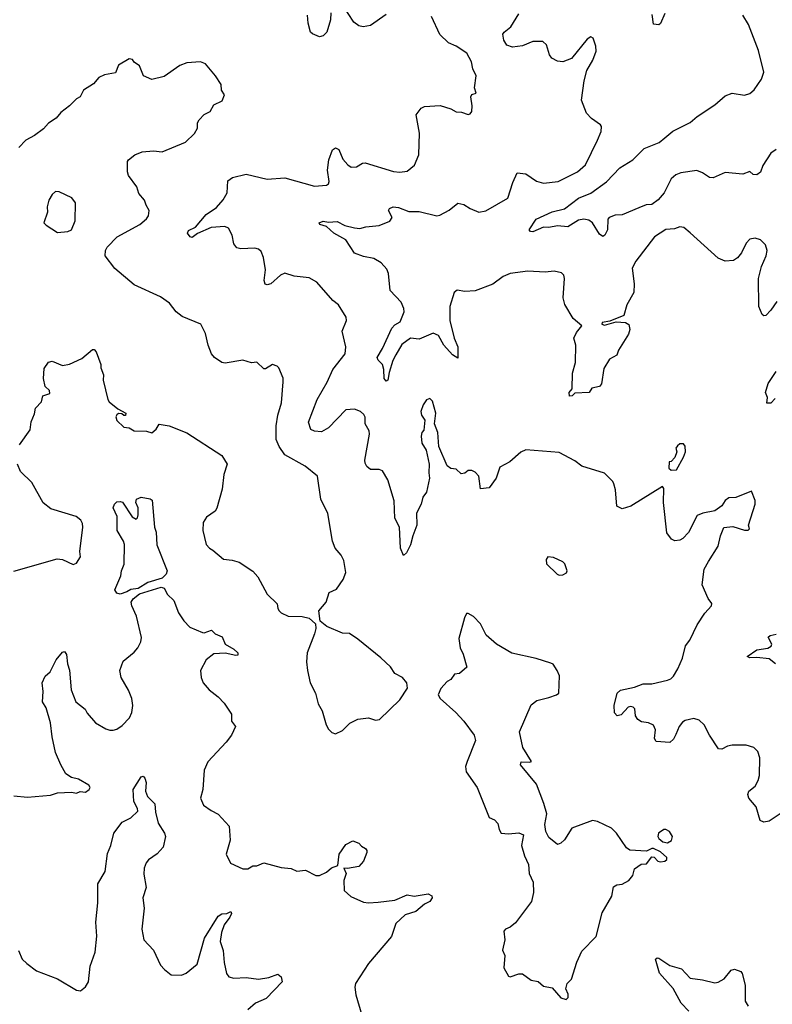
# Model space of a CAD drawing. Extents: x 2199565 to 2323334, y 894172 to 1018966.
# Tile 304 of 440: x 2278519 to 2282824, y 953806 to 959436. Entities that reach past the tile are written whole.
import ezdxf

# ---------------------------------------------------------------- set-up
doc = ezdxf.new("R2010")
doc.units = 0

msp = doc.modelspace()

# ---------------------------------------------------------------- linework, layer by layer
at = {"layer": '0CON10XD'}
for points in [[(2280615, 959465.7), (2280525, 959401.4), (2280484.5, 959394.5), (2280460, 959400), (2280431.1, 959421.1), (2280365, 959520)], [(2282875, 954900), (2282805, 954853.3), (2282775, 954847.5), (2282755, 954857.5), (2282731.2, 954935), (2282690, 954985), (2282683.8, 955005), (2282690, 955025), (2282725, 955053.3), (2282742.5, 955085), (2282750, 955115), (2282752.9, 955215), (2282741.3, 955251.3), (2282718, 955275), (2282675, 955287.8), (2282595, 955286.9), (2282568.3, 955281.7), (2282535, 955264), (2282516.1, 955266.1), (2282464.2, 955345), (2282433.8, 955405), (2282405, 955431.2), (2282375, 955440), (2282325, 955429.4), (2282309.8, 955420.2), (2282291.9, 955395), (2282271.8, 955348.2), (2282258.3, 955321.7), (2282237.3, 955302.7), (2282158.8, 955308.8), (2282150, 955325), (2282156.2, 955375), (2282145, 955402.5), (2282115, 955416), (2282075, 955422), (2282053.8, 955435), (2282042, 955455), (2282038, 955495), (2282028.8, 955505), (2282015, 955509.2), (2282000, 955505), (2281958.9, 955461.1), (2281935.8, 955455.8), (2281921.8, 955471.8), (2281919.6, 955515), (2281935.6, 955585), (2281955, 955601.8), (2282035, 955620), (2282085, 955638.5), (2282135, 955638.9), (2282225, 955659.5), (2282243.6, 955666.4), (2282257.8, 955682.2), (2282284.3, 955725), (2282310, 955785), (2282327.9, 955855), (2282351.9, 955888.1), (2282395, 955975.7), (2282438.2, 956041.8), (2282476.2, 956085), (2282477.7, 956097.7), (2282456.4, 956126.4), (2282422, 956205), (2282433.6, 956293.6), (2282458.3, 956338.3), (2282513.3, 956425), (2282526.7, 956485), (2282547, 956533), (2282598.3, 956538.3), (2282665, 956517.5), (2282685, 956517.5), (2282692.5, 956525), (2282687.5, 956545), (2282726.1, 956666.1), (2282726.1, 956686.1), (2282705, 956740), (2282615, 956703.8), (2282575, 956702), (2282553.6, 956686.4), (2282534.4, 956655.6), (2282495, 956628), (2282425.8, 956614.2), (2282395, 956601.2), (2282345, 956503.8), (2282311.2, 956468.8), (2282295, 956460), (2282266.1, 956456.1), (2282246.7, 956465), (2282220.9, 956500.9), (2282200.6, 956675), (2282202.5, 956755), (2282196.7, 956766.7), (2282015, 956654), (2281965, 956638.8), (2281933.8, 956655), (2281927.7, 956747.7), (2281917.5, 956782.5), (2281912.5, 956795), (2281863.6, 956843.6), (2281733.7, 956883.7), (2281695, 956914.3), (2281605, 956961.9), (2281415, 956976.9), (2281385, 956963.3), (2281322.3, 956907.7), (2281265, 956876.7), (2281244.2, 956815), (2281205, 956758.8), (2281155, 956753.3), (2281145.6, 956825), (2281125, 956848.8), (2281105, 956858.8), (2281085, 956858.8), (2281065, 956843.3), (2281045, 956840), (2281015, 956866.2), (2280985, 956870), (2280963.8, 956885), (2280917.5, 956995), (2280911.2, 957075), (2280892.5, 957125), (2280900, 957185), (2280880, 957255), (2280865, 957270), (2280847, 957263), (2280826.4, 957233.6), (2280813.3, 957195), (2280817.5, 957175), (2280837.5, 957145), (2280831.7, 957088.3), (2280820, 957075), (2280816.2, 957055), (2280818.8, 957015), (2280843.9, 956973.9), (2280861.2, 956895), (2280858.8, 956845), (2280863.8, 956815), (2280846, 956735), (2280826, 956705), (2280815.6, 956665), (2280788.9, 956615), (2280790.5, 956545), (2280767.1, 956485), (2280755, 956432.5), (2280732, 956388), (2280715, 956372.5), (2280697.5, 956415), (2280691.8, 956535), (2280665.4, 956585), (2280661.8, 956685), (2280625.2, 956805.2), (2280595, 956856.2), (2280575, 956864), (2280525, 956863.8), (2280505, 956881.2), (2280495, 956900), (2280493, 956917), (2280520.9, 957065), (2280518.8, 957085), (2280495.7, 957125), (2280495, 957162.5), (2280487.7, 957177.7), (2280469.2, 957195), (2280435, 957209.5), (2280385.4, 957204.6), (2280285, 957101.4), (2280245, 957079.2), (2280205, 957083.1), (2280185, 957092.5), (2280170.7, 957135), (2280221.4, 957265), (2280277.7, 957362.3), (2280310, 957435), (2280381.4, 957525), (2280384.3, 957565), (2280364, 957655), (2280388, 957715), (2280386, 957735), (2280341.9, 957805), (2280310.8, 957830.8), (2280218.1, 957935), (2280175, 957960.6), (2280088.3, 957968.3), (2280035, 957986.2), (2280011.2, 957975), (2279955, 957926.2), (2279935, 957920), (2279923.3, 957923.3), (2279918, 957945), (2279925.5, 958005), (2279914.4, 958075), (2279900.9, 958110.9), (2279885, 958124), (2279865, 958129.2), (2279785, 958125.8), (2279761.7, 958131.7), (2279744.2, 958154.2), (2279734.2, 958204.2), (2279714.3, 958244.3), (2279693, 958253), (2279615, 958248.1), (2279536.9, 958213.1), (2279505, 958191.2), (2279495, 958193.3), (2279478.8, 958215), (2279485, 958231.2), (2279525, 958250), (2279585, 958321.9), (2279645, 958362.7), (2279683.3, 958405), (2279705.8, 958445), (2279710, 958515), (2279736.2, 958533.8), (2279815, 958551.9), (2279935.4, 958524.6), (2280035, 958530.8), (2280205, 958483.8), (2280275, 958489.2), (2280285, 958496.7), (2280289.1, 958510.9), (2280280, 958575), (2280286.9, 958635), (2280308, 958692), (2280325, 958702), (2280345, 958693.3), (2280367.6, 958637.6), (2280395.6, 958605.6), (2280415, 958592.9), (2280445, 958594.4), (2280480, 958615), (2280495, 958616.9), (2280657, 958567), (2280693, 958563), (2280735, 958569.2), (2280776.5, 958603.5), (2280802.9, 958662.9), (2280806, 958786), (2280787.7, 958892.3), (2280815, 958930), (2280835, 958940), (2280925, 958944.4), (2280985, 958926), (2281015, 958908.8), (2281046.4, 958906.4), (2281083.6, 958893.6), (2281095, 958896.7), (2281105, 958910), (2281107.7, 958942.3), (2281100, 958995), (2281105, 959007.5), (2281130, 959015), (2281120, 959045), (2281130, 959115), (2281111.2, 959155), (2281103.3, 959195), (2281076, 959245), (2281015, 959283.8), (2280972.7, 959302.7), (2280921.7, 959351.7), (2280874.4, 959454.4)], [(2280298.8, 959475), (2280297.5, 959435), (2280276.7, 959365), (2280255, 959342.5), (2280235, 959336.7), (2280195, 959353.8), (2280183.3, 959365), (2280168.8, 959415), (2280165, 959461.2)], [(2282849.2, 957825), (2282815.6, 957774.4), (2282787.5, 957745), (2282775, 957742.5), (2282765, 957750), (2282746.7, 957795), (2282744.2, 957955), (2282762.5, 958025), (2282788.8, 958085), (2282793.8, 958115), (2282785, 958147.5), (2282757, 958177), (2282725, 958186.2), (2282695, 958180), (2282675, 958157.5), (2282647.8, 958102.2), (2282625.7, 958074.3), (2282601.2, 958058.8), (2282555, 958054), (2282515, 958071.2), (2282355, 958216.7), (2282317, 958247), (2282295, 958252), (2282265, 958240), (2282215, 958235.8), (2282150, 958195), (2282043.8, 958055), (2282022.5, 958015), (2282034.4, 957925), (2282031.9, 957875), (2281991.1, 957805), (2281975.6, 957745), (2281895, 957711.4), (2281850.9, 957705), (2281848.7, 957695), (2281865, 957688.4), (2281931.6, 957708.4), (2281984.8, 957704.8), (2282002.8, 957692.8), (2282009.5, 957665), (2282001.7, 957638.3), (2281944.6, 957545.4), (2281935, 957516.9), (2281893.1, 957495), (2281859.5, 957440.5), (2281846.1, 957353.9), (2281835, 957337.5), (2281791.7, 957328.3), (2281776.4, 957303.6), (2281695, 957300), (2281680, 957285), (2281663, 957283), (2281662.5, 957305), (2281680, 957325), (2281681.4, 957415), (2281699.2, 957475), (2281700.1, 957575), (2281688.2, 957615), (2281703.2, 957646.8), (2281734.3, 957685), (2281685, 957727.5), (2281637.6, 957807.6), (2281627.9, 957845), (2281635.7, 957955.7), (2281630.8, 957975), (2281617.4, 957987.4), (2281577.1, 957997.1), (2281525, 957991.5), (2281425, 957997.1), (2281325, 957984.5), (2281285, 957967.3), (2281226.2, 957923.8), (2281125, 957885.5), (2281065, 957881.9), (2281021.7, 957888.3), (2281005, 957876.2), (2280979.3, 957795), (2280980.4, 957715), (2281003.5, 957615), (2281025.6, 957565), (2281025, 957500), (2280995, 957520), (2280945, 957575.6), (2280915, 957630), (2280885, 957643.5), (2280805, 957608.6), (2280754.7, 957615.3), (2280705, 957578.1), (2280671.2, 957518.8), (2280653.9, 957486.1), (2280631.8, 957418.2), (2280625.6, 957375), (2280615, 957368), (2280603.8, 957383.8), (2280602.5, 957435), (2280594.6, 957464.6), (2280569.4, 957489.4), (2280563.4, 957503.4), (2280595.3, 957554.7), (2280648.4, 957671.6), (2280665, 957691.1), (2280695, 957707.5), (2280717.5, 957765), (2280716.7, 957785), (2280701.2, 957821.2), (2280637.5, 957887.5), (2280628, 957985), (2280619.7, 958009.7), (2280586.2, 958045), (2280545, 958069.4), (2280485, 958082.5), (2280435, 958101.4), (2280385, 958177.8), (2280315.7, 958215), (2280273.7, 958253.7), (2280235.8, 958265), (2280232.5, 958275), (2280255, 958284.4), (2280285, 958278.8), (2280335, 958281.5), (2280378.6, 958258.6), (2280435, 958245.8), (2280465, 958242), (2280499.5, 958250.5), (2280575, 958258.6), (2280635.6, 958284.4), (2280648.8, 958305), (2280628.9, 958345), (2280633.9, 958356.1), (2280655, 958366.2), (2280685, 958362.7), (2280745, 958339.6), (2280805, 958338.1), (2280905.8, 958314.2), (2280923, 958317), (2280975, 958347.1), (2281025, 958385.6), (2281059.6, 958379.6), (2281095, 958355.5), (2281145, 958335.6), (2281185, 958343.3), (2281310.8, 958415), (2281339.1, 958505), (2281365, 958560), (2281415, 958554.3), (2281475, 958511.5), (2281515, 958501.1), (2281599.5, 958510.5), (2281710, 958565), (2281755.7, 958605), (2281823.5, 958746.5), (2281844.2, 958795.8), (2281846.2, 958825), (2281841.2, 958835), (2281790.7, 958870.7), (2281761.7, 958901.7), (2281732.5, 958975), (2281746.9, 959085), (2281762.5, 959145), (2281797.5, 959205), (2281816, 959255), (2281813.8, 959285), (2281799.5, 959329.5), (2281785, 959336.7), (2281765, 959323.3), (2281675.5, 959214.5), (2281625, 959194.4), (2281595, 959198.6), (2281562, 959215), (2281550, 959235), (2281532.7, 959292.7), (2281510.5, 959310.5), (2281455, 959310.8), (2281395, 959286.9), (2281337.7, 959277.7), (2281305, 959290), (2281288.3, 959318.3), (2281283.6, 959353.6), (2281290, 959365), (2281328, 959395), (2281375, 959468.6)], [(2282060.7, 958360.7), (2281965, 958320), (2281925, 958318.6), (2281891.2, 958305), (2281882.9, 958295), (2281880.6, 958235), (2281866.2, 958203.8), (2281855, 958196), (2281835, 958208.8), (2281795, 958274.4), (2281775, 958288.9), (2281745, 958295.6), (2281715, 958288.6), (2281655, 958250.5), (2281595, 958257.1), (2281545, 958247.1), (2281515, 958250), (2281455, 958223.3), (2281440, 958225), (2281432.5, 958235), (2281473.3, 958295), (2281565, 958337.8), (2281636, 958355), (2281715, 958414.6), (2281785, 958443.3), (2281875, 958507.9), (2281952.1, 958587.9), (2282025.2, 958634.8), (2282091.2, 958698.8), (2282176.8, 958733.2), (2282209.1, 958760.9), (2282255, 958798.2), (2282355, 958848.5), (2282395, 958882.9), (2282495, 958948), (2282555, 959000), (2282595, 959014.7), (2282665, 959004.6), (2282695, 959013.5), (2282720, 959035), (2282762.7, 959095), (2282775.3, 959135.2), (2282745, 959260), (2282687.1, 959407.1), (2282655, 959460.8)], [(2282208.7, 959471.3), (2282185, 959413.3), (2282175, 959406.7), (2282145, 959410), (2282137.3, 959465)], [(2278517.5, 957005), (2278579.1, 957090.9), (2278584.5, 957135.5), (2278605, 957182.5), (2278610, 957215), (2278645, 957250), (2278652.5, 957285), (2278692.5, 957297.5), (2278690, 957315), (2278665, 957337.5), (2278656.2, 957385), (2278659.5, 957440.5), (2278685, 957477.5), (2278705, 957483.3), (2278765, 957458.8), (2278805, 957466.2), (2278875, 957498.8), (2278935, 957550), (2278945, 957550), (2278957, 957537), (2278983.3, 957465), (2278983.8, 957445), (2278998, 957405), (2278996.7, 957375), (2279024.1, 957264.1), (2279031.4, 957251.4), (2279081.4, 957211.4), (2279126.7, 957185), (2279125, 957172.5), (2279115, 957172.5), (2279103, 957183), (2279085, 957183.3), (2279075, 957176.7), (2279068.8, 957165), (2279074.2, 957144.2), (2279115, 957106.7), (2279145, 957101.2), (2279175, 957084.2), (2279245, 957083.3), (2279275.8, 957074.2), (2279300, 957095), (2279316.7, 957123.3), (2279375, 957112.9), (2279475, 957073.8), (2279675, 956943.3), (2279706.4, 956893.6), (2279686.2, 956835), (2279677.7, 956752.3), (2279647.7, 956642.3), (2279636.7, 956625), (2279588.8, 956591.2), (2279568.8, 956561.2), (2279566, 956515), (2279586.2, 956435), (2279604.2, 956414.2), (2279625, 956403.3), (2279685, 956351.2), (2279735, 956346), (2279775, 956334.2), (2279852.1, 956282.1), (2279880.6, 956250.6), (2279935, 956151.2), (2279992.5, 956095), (2279995, 956070), (2280003.3, 956055), (2280015, 956043.8), (2280055, 956026.2), (2280135, 956024), (2280175, 956013.3), (2280211.7, 955981.7), (2280213.3, 955955), (2280206.2, 955923.8), (2280163.8, 955815), (2280160, 955765), (2280165.8, 955715), (2280180.8, 955645), (2280212, 955585), (2280226.7, 955525), (2280250, 955485), (2280272.5, 955405), (2280285, 955380), (2280305, 955360), (2280325, 955352.5), (2280365, 955372.5), (2280407, 955413), (2280453.6, 955436.4), (2280515, 955443.3), (2280555, 955430), (2280577.5, 955435), (2280693.9, 955546.1), (2280737, 955613), (2280733.3, 955645), (2280708.8, 955675), (2280665, 955698), (2280640, 955735), (2280585, 955788), (2280453.3, 955893.3), (2280405, 955926), (2280365, 955928.6), (2280275.8, 955965.8), (2280237, 955997), (2280230, 956055), (2280272.5, 956105), (2280289.3, 956160.7), (2280330.6, 956179.4), (2280370, 956235), (2280384.2, 956275), (2280373, 956343), (2280358.6, 956375), (2280324.2, 956415), (2280309.2, 956455), (2280281.7, 956611.7), (2280241.9, 956695), (2280222, 956825), (2280152.6, 956882.6), (2280035, 956946.9), (2280002.9, 956995), (2279985.5, 957035), (2279986.4, 957113.6), (2279995.5, 957175), (2280016.9, 957245), (2280026, 957365), (2280025.8, 957385.8), (2280001.2, 957445), (2279992.5, 957455), (2279965, 957463.3), (2279925, 957440), (2279915, 957440), (2279875, 957476.7), (2279845, 957473.8), (2279795, 957488.8), (2279695, 957472), (2279675, 957476.2), (2279633.4, 957503.4), (2279615.8, 957525), (2279596.7, 957575), (2279582, 957642), (2279555, 957694), (2279447.9, 957737.9), (2279415, 957766), (2279376.2, 957815), (2279325, 957850.8), (2279175, 957920), (2279062.7, 958012.7), (2279008.9, 958085), (2279009.4, 958115), (2279020, 958135), (2279076.9, 958195), (2279205.8, 958265), (2279245, 958297.5), (2279255.7, 958315), (2279260, 958345), (2279241.9, 958375), (2279233.6, 958403.6), (2279201.7, 958441.7), (2279190, 958480), (2279142.5, 958545), (2279136.2, 958565), (2279136.1, 958623.9), (2279141.2, 958635), (2279177.7, 958662.3), (2279220.8, 958680.8), (2279285, 958685.8), (2279335, 958680), (2279467.5, 958735), (2279518.8, 958785), (2279536.2, 958815), (2279536.7, 958845), (2279546.1, 958863.9), (2279575, 958893.3), (2279609.5, 958910.5), (2279630.7, 958949.3), (2279678.1, 958971.9), (2279690, 959005), (2279673, 959033), (2279672.5, 959065), (2279640, 959115), (2279582.3, 959182.3), (2279553.9, 959193.9), (2279475, 959188), (2279435, 959173.8), (2279345, 959111.2), (2279275, 959094.3), (2279227.5, 959115), (2279205, 959172.5), (2279175, 959193.3), (2279165, 959207.5), (2279145, 959211.2), (2279085, 959175.8), (2279067.5, 959132.5), (2279005, 959120.9), (2278972, 959105), (2278941.7, 959068.3), (2278885, 959033.3), (2278866.2, 958995), (2278845, 958982.5), (2278805, 958943.8), (2278754, 958905), (2278727.6, 958872.4), (2278685, 958844), (2278655, 958811.2), (2278605, 958773.8), (2278555, 958745.8), (2278514.4, 958705)], [(2282845, 958692.5), (2282815, 958672), (2282768.7, 958601.3), (2282755.5, 958564.5), (2282735, 958549.2), (2282715, 958550.8), (2282695, 958568.1), (2282655, 958553.1), (2282555, 958562), (2282485, 958530.8), (2282465, 958534.2), (2282425, 958560.6), (2282392.4, 958572.4), (2282300.1, 958559.9), (2282272.3, 958547.7), (2282244.5, 958525), (2282205.6, 958445), (2282170.8, 958405), (2282135, 958379.4), (2282103.2, 958376.8), (2282060.7, 958360.7)], [(2278735, 958219.2), (2278795, 958224), (2278815.8, 958234.2), (2278836.2, 958285), (2278838.8, 958388.8), (2278817.1, 958417.1), (2278745, 958451.2), (2278725, 958453.3), (2278705, 958436.7), (2278685.9, 958404.1), (2278676.2, 958365), (2278678.8, 958335), (2278658, 958275), (2278670.2, 958260.2), (2278735, 958219.2)], [(2282840.9, 957269.1), (2282815, 957243.8), (2282793.3, 957243.3), (2282796.2, 957275), (2282784.2, 957305), (2282799.5, 957355), (2282846.7, 957425)], [(2282245, 956860), (2282275, 956862.5), (2282316.7, 956935), (2282326.7, 956965), (2282326.4, 956996.4), (2282315, 957010), (2282295, 957010), (2282280.7, 956999.3), (2282272.5, 956985), (2282277.5, 956965), (2282267, 956933), (2282245, 956910), (2282233, 956907), (2282231.7, 956871.7), (2282245, 956860)], [(2278485, 956282), (2278733, 956353), (2278765, 956350), (2278825, 956320), (2278845, 956327.5), (2278866.7, 956365), (2278863.3, 956395), (2278880, 956535), (2278878.8, 956555), (2278868.8, 956575), (2278842.5, 956595), (2278698.3, 956638.3), (2278653.9, 956673.9), (2278589.8, 956789.8), (2278525, 956852.5), (2278506.7, 956895)], [(2279095, 956151), (2279075, 956156.1), (2279064.4, 956175), (2279098.7, 956255), (2279102.1, 956285), (2279117.2, 956322.8), (2279119.1, 956435), (2279113.3, 956455), (2279077.6, 956515), (2279076.2, 956595), (2279054.6, 956645), (2279061.2, 956665), (2279075, 956678.6), (2279095, 956681.6), (2279106.5, 956676.5), (2279163, 956593), (2279185, 956580.2), (2279193.1, 956586.9), (2279197.2, 956605), (2279196.4, 956645), (2279183.5, 956675), (2279187.5, 956695), (2279215, 956704.8), (2279265, 956696.7), (2279277.7, 956687.7), (2279290.3, 956535), (2279300.9, 956505), (2279303.3, 956433.3), (2279362.8, 956285), (2279357, 956265), (2279335, 956243.4), (2279252.9, 956217.1), (2279197.2, 956182.8), (2279155, 956177.7), (2279132.5, 956165), (2279095, 956151)], [(2281605, 956260), (2281625, 956262.5), (2281646.7, 956273.3), (2281650, 956285), (2281637.5, 956325), (2281625, 956336.7), (2281571.7, 956361.7), (2281540, 956365), (2281530.7, 956349.3), (2281533.3, 956325), (2281592.5, 956265), (2281605, 956260)], [(2278485, 954998.6), (2278565, 954991.1), (2278695, 955002.9), (2278735.9, 955015.9), (2278815, 955020), (2278845, 955013.3), (2278865, 955022.5), (2278895, 955020), (2278917.5, 955035), (2278922.5, 955045), (2278915, 955060), (2278855, 955093.3), (2278815, 955103.3), (2278784.3, 955124.3), (2278754.2, 955175), (2278724.4, 955245), (2278704.5, 955335), (2278695.4, 955415.4), (2278670.9, 955500.9), (2278650, 955535), (2278653.9, 955593.9), (2278647.5, 955645), (2278665, 955682.5), (2278693.3, 955706.7), (2278728.8, 955775), (2278765, 955820), (2278775, 955822.5), (2278786.4, 955806.4), (2278792.3, 955752.3), (2278803.6, 955716.4), (2278813.8, 955605), (2278840, 955535), (2278893, 955493), (2278905, 955470), (2278952.5, 955415), (2279011.7, 955381.7), (2279035, 955373.3), (2279055, 955373.8), (2279075, 955378.8), (2279105, 955400.8), (2279147.5, 955445), (2279161.2, 955475), (2279166.8, 955515), (2279160, 955555), (2279141.4, 955601.4), (2279099.5, 955675), (2279091.8, 955715), (2279111.7, 955768.3), (2279175, 955819.2), (2279194.4, 955845), (2279211.4, 955878.6), (2279216.2, 955903.8), (2279187.8, 956025), (2279160.5, 956085), (2279157.1, 956105), (2279168.9, 956125), (2279205, 956152.5), (2279329.4, 956190.6), (2279345.8, 956185), (2279365, 956148.8), (2279401.2, 956115), (2279427.5, 956045), (2279458.7, 955998.7), (2279493.2, 955963.2), (2279565, 955931.2), (2279575, 955930), (2279616.2, 955946.2), (2279637.5, 955925), (2279677.7, 955907.7), (2279693.8, 955865), (2279745, 955836), (2279767.5, 955815), (2279766.9, 955803.1), (2279755, 955800), (2279695, 955814.4), (2279630.2, 955809.8), (2279585.8, 955775), (2279554.2, 955715), (2279557.1, 955675), (2279569.2, 955645), (2279602.5, 955605), (2279655, 955564.3), (2279688, 955528), (2279730, 955465), (2279730, 955425), (2279753.3, 955395), (2279730, 955345), (2279700, 955305), (2279595, 955193.3), (2279574, 955145), (2279566, 955035), (2279554.1, 954984.1), (2279571.2, 954945), (2279614.6, 954914.6), (2279655, 954893.1), (2279717.5, 954825), (2279722.9, 954745), (2279700, 954665), (2279725, 954613.3), (2279795, 954580), (2279825, 954581.2), (2279852.7, 954597.3), (2279875, 954598.8), (2279915.7, 954615.7), (2280015, 954588.8), (2280072.3, 954582.3), (2280105, 954568), (2280155, 954574), (2280213.1, 954543.1), (2280235, 954542.5), (2280275, 954561.2), (2280303.6, 954586.4), (2280339.5, 954600.5), (2280346.8, 954665), (2280385, 954720.4), (2280425, 954741.2), (2280458.3, 954728.3), (2280475, 954710), (2280497.7, 954697.7), (2280505.7, 954685.7), (2280504.2, 954675), (2280486.5, 954625), (2280460, 954595), (2280395, 954582.5), (2280372.5, 954585), (2280386.5, 954555), (2280372.9, 954515), (2280375, 954457.5), (2280412.6, 954422.6), (2280485, 954390), (2280515, 954386), (2280570.3, 954390.3), (2280665, 954401.5), (2280735, 954431.4), (2280775, 954424.2), (2280855, 954437.1), (2280877, 954427), (2280878, 954415), (2280865.5, 954394.5), (2280835, 954378), (2280785, 954337.1), (2280725, 954318.6), (2280670.9, 954269.1), (2280645, 954193.3), (2280515, 954040), (2280440, 953925), (2280435.8, 953905), (2280441.3, 953861.3), (2280477.1, 953745)], [(2281645, 953834), (2281656.7, 953845), (2281656.7, 953865), (2281642.5, 953895), (2281650, 953925), (2281675, 953950), (2281705, 954047.5), (2281735, 954110), (2281815.9, 954194.1), (2281851.2, 954328.8), (2281906.7, 954425), (2281915, 954477.5), (2281935, 954490), (2281965, 954492.5), (2282002.5, 954515), (2282026.7, 954543.3), (2282035, 954580), (2282073, 954607), (2282105, 954610), (2282135, 954650), (2282148.3, 954648.3), (2282170, 954625), (2282185, 954620), (2282210, 954625), (2282220, 954635), (2282220, 954645), (2282185, 954677.5), (2282145, 954696.7), (2282135, 954697.5), (2282105, 954682.5), (2282008.3, 954688.3), (2281990.7, 954700.7), (2281932, 954785), (2281905, 954812.5), (2281825, 954851.9), (2281795, 954857.1), (2281677, 954813), (2281635, 954746.7), (2281615, 954726.7), (2281595, 954720), (2281545, 954760), (2281528.8, 954795), (2281523.8, 954835), (2281533.8, 954895), (2281518, 954955), (2281474.3, 955065), (2281383.8, 955175), (2281388.3, 955191.7), (2281435, 955190), (2281447.5, 955195), (2281396.7, 955275), (2281378.8, 955365), (2281445, 955517.5), (2281476.4, 955543.6), (2281545, 955560), (2281590, 955575), (2281602.5, 955585), (2281606.7, 955685), (2281592.5, 955715), (2281570, 955750), (2281557, 955757), (2281474.1, 955784.1), (2281333.6, 955813.6), (2281245.6, 955865.6), (2281187, 955917), (2281155, 955981.2), (2281115, 956022.5), (2281085, 956040), (2281075, 956040), (2281062.5, 956015), (2281031.7, 955898.3), (2281038.8, 955845), (2281055, 955807.5), (2281076.1, 955733.9), (2281035, 955697.5), (2281007, 955693), (2280985, 955663.3), (2280965, 955652.5), (2280928, 955612), (2280913.3, 955575), (2280923.3, 955555), (2281013.3, 955475), (2281060, 955425), (2281118.8, 955345), (2281126.7, 955315), (2281078.8, 955195), (2281070, 955165), (2281073.3, 955135), (2281136.1, 955046.1), (2281203.8, 954875), (2281235, 954860), (2281255, 954840), (2281262, 954805), (2281273.3, 954785), (2281315, 954781.2), (2281375, 954786.7), (2281400, 954775), (2281389.2, 954715), (2281405.7, 954655.7), (2281430, 954605), (2281433.8, 954555), (2281456.7, 954505), (2281458.8, 954445), (2281446.1, 954393.9), (2281355, 954272.5), (2281325, 954246.7), (2281297.5, 954235), (2281287.5, 954225), (2281293.3, 954175), (2281280, 954115), (2281293.3, 954085), (2281288.9, 954015), (2281315, 953966.2), (2281325, 953963.3), (2281375, 953980), (2281395, 953980), (2281444.1, 953944.1), (2281485, 953936.7), (2281515, 953910), (2281565, 953900), (2281614.2, 953844.2), (2281645, 953834)], [(2282842.5, 955752.5), (2282805, 955780.8), (2282735, 955789.5), (2282695, 955787.5), (2282680, 955795), (2282735, 955832.2), (2282798.3, 955841.7), (2282817, 955853), (2282821.2, 955865), (2282800, 955905), (2282812.5, 955915), (2282845, 955922.5)], [(2278513.2, 954113.2), (2278534.3, 954065), (2278559.5, 954039.5), (2278615, 953997.8), (2278735, 953951.5), (2278845, 953886.2), (2278867.3, 953882.7), (2278895, 953906), (2278912.5, 953935), (2278922.8, 954025), (2278950.9, 954105), (2278960.6, 954195), (2278955.3, 954275), (2278965.9, 954385.9), (2278966.2, 954495), (2279009.2, 954565), (2279020.7, 954669.3), (2279040, 954715), (2279058.1, 954785), (2279105, 954848), (2279155, 954872.5), (2279195, 954910), (2279193.3, 954925), (2279171.4, 954965), (2279168.6, 955035), (2279215, 955107.5), (2279225, 955110), (2279235, 955100), (2279243.6, 955073.6), (2279238.8, 955025), (2279251.2, 954995), (2279292.6, 954952.6), (2279295.6, 954904.4), (2279311.2, 954841.2), (2279346.9, 954785), (2279352.5, 954765), (2279339.8, 954705), (2279305, 954665.9), (2279257, 954633), (2279242.2, 954615), (2279230.9, 954585), (2279230, 954550), (2279243.1, 954475), (2279224.4, 954415), (2279231.2, 954355), (2279217.8, 954235), (2279229.4, 954175), (2279284.4, 954115), (2279325, 954030), (2279346.7, 954005), (2279385, 953974.2), (2279445, 953972.2), (2279472, 953985), (2279534.4, 954035.6), (2279577.3, 954185), (2279655, 954310), (2279675, 954322.9), (2279704.4, 954325.6), (2279726.1, 954336.1), (2279730, 954325), (2279722, 954305), (2279689.7, 954260.3), (2279673.7, 954216.3), (2279666, 954165), (2279684.1, 954114.1), (2279689.2, 954045), (2279703, 953983), (2279715, 953964.2), (2279745, 953955.7), (2279815, 953959.2), (2279885, 953950), (2279945, 953958.9), (2279995, 953978.5), (2280015, 953963.5), (2280021.3, 953935), (2279929.9, 953840.1), (2279868.1, 953811.9), (2279823.8, 953775)], [(2282225, 954730), (2282246.4, 954743.6), (2282253.3, 954765), (2282235, 954793.3), (2282215, 954806.2), (2282203.6, 954806.4), (2282172.5, 954785), (2282170, 954765), (2282175, 954753.3), (2282197.5, 954735), (2282225, 954730)], [(2282346.6, 953766.6), (2282302.8, 953812.8), (2282257.4, 953897.4), (2282177.8, 953985), (2282156.2, 954065), (2282165, 954072), (2282175, 954070), (2282237.4, 954027.4), (2282305, 954009.2), (2282355, 953955.5), (2282424.5, 953945.5), (2282495, 953929.4), (2282515, 953932), (2282548.7, 953951.3), (2282588.3, 954001.7), (2282607.1, 954007.1), (2282643.6, 953993.6), (2282651.7, 953981.7), (2282667.8, 953915), (2282669.4, 953825), (2282685, 953796.2)]]:
    msp.add_lwpolyline(points, dxfattribs=at)

doc.saveas('drawing.dxf')
